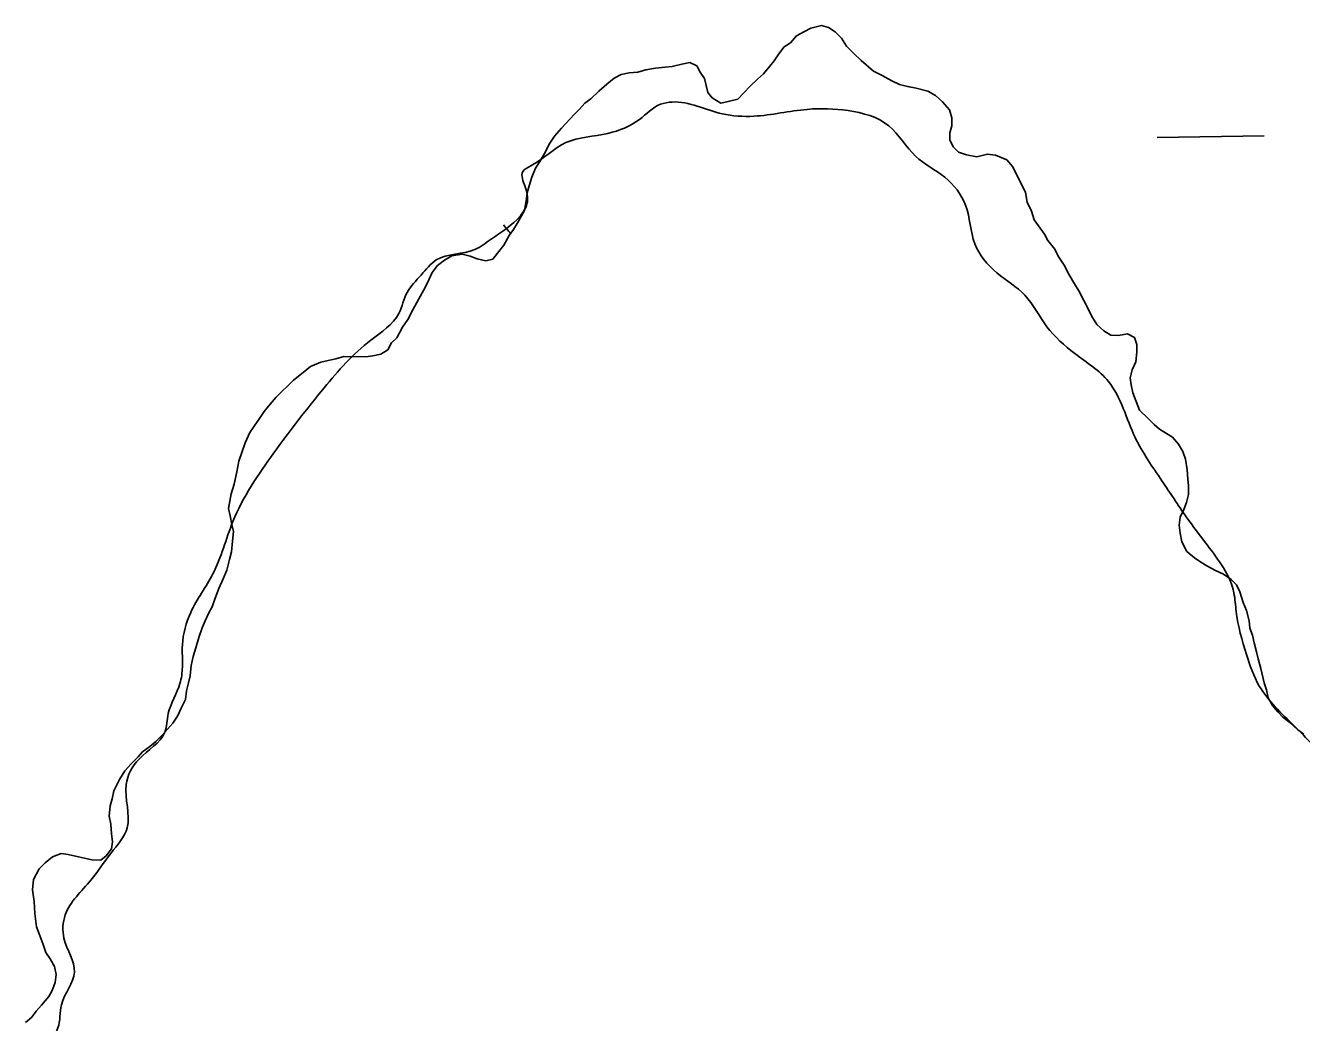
# Model space of a CAD drawing. Extents: x 3855477 to 3893699, y 299188 to 325115.
# Drawn here: x 3890885.5 to 3891266.6, y 306838.8 to 307136.7 of the extents above; entities that cross this region are included whole.
import ezdxf

# ---------------------------------------------------------------- set-up
doc = ezdxf.new("R2010")
doc.units = 0
doc.layers.add('V-RIVR-EDGE', color=7, linetype='Continuous')
doc.layers.add('V-WETL-SWMP', color=7, linetype='Continuous')

msp = doc.modelspace()

# ---------------------------------------------------------------- linework, layer by layer
at = {"layer": 'V-RIVR-EDGE'}
msp.add_spline([(3891087.23, 306092.11), (3891100.81, 306093.47), (3891105.68, 306092.07), (3891117.85, 306086.12), (3891122.02, 306085.07), (3891127.95, 306089.23), (3891135.96, 306091.3), (3891139.45, 306094.07), (3891143.99, 306102.76), (3891152.71, 306108.66), (3891171.19, 306122.19), (3891180.61, 306128.09), (3891181.66, 306132.61), (3891179.59, 306137.83), (3891179.94, 306139.23), (3891184.47, 306142), (3891200.85, 306148.23), (3891214.09, 306155.15), (3891220.01, 306156.53), (3891233.59, 306158.24), (3891244.39, 306159.6), (3891252.75, 306160.63), (3891252.76, 306166.2), (3891255.9, 306168.63), (3891258.68, 306168.62), (3891260.06, 306162.35), (3891262.5, 306162.34), (3891266.68, 306164.42), (3891277.84, 306172.05), (3891277.84, 306173.45), (3891277.51, 306182.15), (3891277.88, 306188.41), (3891280.33, 306193.28), (3891285.57, 306201.28), (3891286.28, 306206.84), (3891285.24, 306210.67), (3891273.78, 306219.75), (3891268.23, 306227.08), (3891265.11, 306233.7), (3891263.39, 306243.8), (3891263.08, 306255.29), (3891262.4, 306263.99), (3891260.33, 306272.7), (3891255.47, 306278.63), (3891247.48, 306283.87), (3891243.65, 306284.23), (3891234.61, 306286.34), (3891236, 306287.73), (3891240.54, 306293.29), (3891240.55, 306297.81), (3891239.54, 306311.04), (3891239.55, 306315.22), (3891243.4, 306322.87), (3891245.16, 306328.78), (3891245.17, 306332.96), (3891244.48, 306338.88), (3891242.06, 306345.85), (3891241.73, 306351.76), (3891244.89, 306361.16), (3891249.08, 306367.06), (3891253.26, 306368.79), (3891261.61, 306367.38), (3891272.05, 306364.22), (3891276.23, 306365.6), (3891277.97, 306368.38), (3891282.85, 306370.46), (3891291.22, 306374.27), (3891298.9, 306382.95), (3891303.44, 306391.99), (3891306.26, 306402.78), (3891304.54, 306414.27), (3891306.32, 306428.88), (3891307.41, 306448.37), (3891307.46, 306467.87), (3891307.49, 306479.01), (3891307.51, 306489.45), (3891307.19, 306497.81), (3891303.04, 306508.61), (3891298.17, 306513.14), (3891290.87, 306517.34), (3891286.35, 306516.31), (3891282.87, 306516.31), (3891276.61, 306518.77), (3891273.13, 306522.6), (3891269.31, 306523.31), (3891262.35, 306523.33), (3891256.08, 306522.65), (3891254.34, 306521.95), (3891248.77, 306523.36), (3891244.6, 306527.55), (3891242.53, 306533.82), (3891245.67, 306538.34), (3891245.69, 306543.91), (3891245, 306548.09), (3891242.92, 306549.48), (3891233.52, 306551.25), (3891230.39, 306551.6), (3891229.35, 306554.39), (3891225.2, 306563.1), (3891220.69, 306569.03), (3891218.6, 306570.08), (3891213.72, 306569.05), (3891211.63, 306568.71), (3891209.9, 306571.15), (3891208.17, 306574.28), (3891204.35, 306578.82), (3891197.38, 306577.44), (3891190.76, 306572.24), (3891186.57, 306569.46), (3891181.35, 306569.48), (3891177.88, 306572.62), (3891173.36, 306576.11), (3891163.97, 306578.92), (3891158.42, 306585.55), (3891158.08, 306590.77), (3891156, 306594.95), (3891152.88, 306597.05), (3891150.09, 306596.01), (3891145.9, 306592.54), (3891138.94, 306592.21), (3891134.42, 306594.31), (3891132.34, 306597.45), (3891134.09, 306602.32), (3891134.45, 306606.84), (3891132.02, 306610.33), (3891127.5, 306612.43), (3891125.41, 306611.74), (3891121.57, 306606.52), (3891117.04, 306604.1), (3891106.6, 306604.12), (3891101.73, 306607.62), (3891100.01, 306614.24), (3891100.37, 306618.76), (3891102.12, 306623.28), (3891101.43, 306627.81), (3891095.88, 306636.18), (3891093.45, 306638.27), (3891087.89, 306640.37), (3891083.72, 306642.82), (3891080.24, 306645.61), (3891077.81, 306649.45), (3891079.57, 306657.1), (3891080.99, 306667.19), (3891078.56, 306670.33), (3891074.39, 306671.74), (3891067.78, 306674.54), (3891057.69, 306675.95), (3891050.04, 306678.76), (3891043.78, 306683.3), (3891041.02, 306690.62), (3891038.25, 306695.84), (3891034.77, 306697.25), (3891025.37, 306695.53), (3891014.92, 306694.86), (3891008.31, 306696.61), (3891003.79, 306699.76), (3890999.63, 306704.64), (3890996.17, 306712.31), (3890994.43, 306713.71), (3890990.6, 306714.41), (3890985.73, 306714.08), (3890982.25, 306717.22), (3890978.79, 306722.8), (3890972.19, 306729.77), (3890968.72, 306734.66), (3890965.94, 306734.66), (3890963.14, 306729.1), (3890959.31, 306728.76), (3890949.56, 306729.48), (3890944.35, 306732.28), (3890944.01, 306735.76), (3890940.21, 306748.65), (3890939.53, 306754.92), (3890938.16, 306764.32), (3890935.04, 306769.55), (3890929.84, 306775.83), (3890929.84, 306778.26), (3890934.72, 306782.08), (3890938.91, 306786.94), (3890938.92, 306789.38), (3890936.49, 306792.52), (3890931.27, 306792.88), (3890928.84, 306796.02), (3890923.97, 306797.42), (3890917.71, 306797.79), (3890906.22, 306798.51), (3890898.21, 306796.79), (3890897.52, 306798.53), (3890895.44, 306802.72), (3890894.41, 306808.64), (3890892, 306819.43), (3890889.93, 306827.1), (3890891.33, 306831.27), (3890895.18, 306837.18), (3890896.24, 306844.14), (3890900.09, 306853.88), (3890896.98, 306863.98), (3890897.35, 306870.94), (3890905.03, 306881.36), (3890910.97, 306889.36), (3890915.86, 306897), (3890915.55, 306909.88), (3890919.39, 306917.53), (3890927.07, 306925.52), (3890928.13, 306931.09), (3890931.63, 306940.13), (3890932.34, 306945), (3890932.36, 306951.61), (3890934.82, 306961.35), (3890941.46, 306972.83), (3890947.42, 306988.48), (3890959.65, 307008.98), (3890974.67, 307028.44), (3890988.63, 307042.68), (3890997, 307050.66), (3890999.46, 307056.92), (3891003.65, 307062.13), (3891008.18, 307066.65), (3891019.68, 307069.75), (3891024.56, 307072.87), (3891033.28, 307079.81), (3891035.38, 307083.99), (3891034.69, 307088.51), (3891034.01, 307093.04), (3891036.45, 307094.77), (3891046.91, 307101.71), (3891059.45, 307104.46), (3891068.86, 307108.62), (3891075.13, 307113.13), (3891078.61, 307113.82), (3891093.57, 307110.3), (3891102.97, 307109.58), (3891118.99, 307111.63), (3891131.17, 307111.25), (3891143.34, 307106.69), (3891151.33, 307097.62), (3891160.02, 307091.34), (3891166.26, 307082.97), (3891169.02, 307071.47), (3891175.61, 307062.75), (3891183.95, 307056.12), (3891190.54, 307046.7), (3891198.87, 307038.68), (3891208.95, 307030.3), (3891216.91, 307013.57), (3891224.89, 307000.67), (3891232.17, 306989.86), (3891238.41, 306981.49), (3891246.39, 306967.2), (3891247.07, 306961.63), (3891250.17, 306948.74), (3891253.98, 306939.33), (3891264.39, 306927.47), (3891275.15, 306916.3), (3891284.18, 306907.58), (3891294.61, 306900.59), (3891309.21, 306894.64), (3891312.68, 306890.8), (3891315.45, 306884.53), (3891321.71, 306878.59), (3891324.48, 306874.76), (3891329.32, 306860.82), (3891340.76, 306841.3), (3891353.6, 306825.95), (3891367.51, 306819.65), (3891377.24, 306813.36), (3891385.23, 306804.99), (3891399.13, 306796.95), (3891414.43, 306791.69), (3891422.09, 306791.67), (3891422.79, 306793.06), (3891424.91, 306803.84), (3891430.17, 306821.24), (3891434.37, 306828.88), (3891445.88, 306838.6), (3891454.25, 306846.24), (3891462.61, 306848.31), (3891489.07, 306848.24), (3891498.81, 306847.17), (3891504.72, 306841.59), (3891510.95, 306830.09), (3891522.04, 306807.09), (3891524.46, 306802.55), (3891527.94, 306800.8), (3891532.11, 306800.79), (3891536.99, 306800.09), (3891540.46, 306797.99), (3891544.97, 306792.76), (3891550.53, 306787.17), (3891555.39, 306782.29), (3891558.51, 306774.97), (3891558.14, 306766.62), (3891554.6, 306741.91), (3891557, 306730.42), (3891561.51, 306721.7), (3891568.1, 306712.29), (3891570.41, 306710.6)], degree=3, dxfattribs=at)
at = {"layer": 'V-WETL-SWMP'}
for p, q in [((3891115.79, 307133.63), (3891118.17, 307134.91)), ((3891118.17, 307134.91), (3891120.02, 307135.93)), ((3891120.02, 307135.93), (3891123.18, 307136.68)), ((3891123.18, 307136.68), (3891125.27, 307136.12)), ((3891125.27, 307136.12), (3891127.35, 307134.78)), ((3891127.35, 307134.78), (3891129.16, 307132.92)), ((3891112.06, 307130.27), (3891113.92, 307131.55)), ((3891113.92, 307131.55), (3891115.79, 307133.63)), ((3891129.16, 307132.92), (3891130.71, 307130.53)), ((3891109.12, 307126.11), (3891110.46, 307128.19)), ((3891110.46, 307128.19), (3891112.06, 307130.27)), ((3891130.71, 307130.53), (3891132.78, 307128.41)), ((3891132.78, 307128.41), (3891135.11, 307126.27)), ((3891068.38, 307122.73), (3891070.76, 307123.48)), ((3891070.76, 307123.48), (3891073.65, 307123.97)), ((3891073.65, 307123.97), (3891076.54, 307124.19)), ((3891076.54, 307124.19), (3891078.65, 307124.42)), ((3891078.65, 307124.42), (3891081.54, 307125.17)), ((3891081.54, 307125.17), (3891083.91, 307125.66)), ((3891083.91, 307125.66), (3891086, 307124.59)), ((3891086, 307124.59), (3891087.02, 307122.73)), ((3891105.92, 307122.21), (3891107.79, 307124.55)), ((3891107.79, 307124.55), (3891109.12, 307126.11)), ((3891135.11, 307126.27), (3891138.74, 307123.07)), ((3891059.15, 307119.18), (3891061.27, 307120.99)), ((3891061.27, 307120.99), (3891063.39, 307122.01)), ((3891063.39, 307122.01), (3891065.76, 307122.5)), ((3891065.76, 307122.5), (3891068.38, 307122.73)), ((3891087.02, 307122.73), (3891088.31, 307120.88)), ((3891088.31, 307120.88), (3891089.3, 307116.66)), ((3891101.93, 307118.59), (3891104.06, 307120.66)), ((3891104.06, 307120.66), (3891105.92, 307122.21)), ((3891138.74, 307123.07), (3891141.35, 307121.73)), ((3891141.35, 307121.73), (3891144.21, 307120.11)), ((3891144.21, 307120.11), (3891146.56, 307119.03)), ((3891054.36, 307114.78), (3891056.76, 307117.11)), ((3891056.76, 307117.11), (3891059.15, 307119.18)), ((3891089.3, 307116.66), (3891090.59, 307115.07)), ((3891098.2, 307114.71), (3891100.06, 307116.52)), ((3891100.06, 307116.52), (3891101.93, 307118.59)), ((3891146.56, 307119.03), (3891148.92, 307118.47)), ((3891148.92, 307118.47), (3891151.53, 307117.91)), ((3891151.53, 307117.91), (3891154.93, 307117.08)), ((3891154.93, 307117.08), (3891157.28, 307115.73)), ((3891157.28, 307115.73), (3891159.35, 307113.87)), ((3891050.91, 307111.68), (3891052.51, 307113.49)), ((3891052.51, 307113.49), (3891054.36, 307114.78)), ((3891090.59, 307115.07), (3891093.2, 307113.46)), ((3891093.2, 307113.46), (3891095.3, 307113.96)), ((3891095.3, 307113.96), (3891098.2, 307114.71)), ((3891159.35, 307113.87), (3891161.42, 307111.47)), ((3891045.58, 307105.98), (3891049.31, 307110.13)), ((3891049.31, 307110.13), (3891050.91, 307111.68)), ((3891161.42, 307111.47), (3891162.17, 307109.1)), ((3891162.17, 307109.1), (3891162.14, 307106.74)), ((3891043.45, 307103.64), (3891045.58, 307105.98)), ((3891161.59, 307104.65), (3891161.56, 307102.55)), ((3891162.14, 307106.74), (3891161.59, 307104.65)), ((3891040.49, 307098.43), (3891042.11, 307101.56)), ((3891042.11, 307101.56), (3891043.45, 307103.64)), ((3891161.56, 307102.55), (3891162.58, 307100.43)), ((3891223.44, 307103.21), (3891255.44, 307103.74)), ((3891039.14, 307096.09), (3891040.49, 307098.43)), ((3891162.58, 307100.43), (3891164.13, 307098.84)), ((3891164.13, 307098.84), (3891166.49, 307098.02)), ((3891166.49, 307098.02), (3891169.63, 307097.45)), ((3891169.63, 307097.45), (3891172.79, 307098.19)), ((3891172.79, 307098.19), (3891175.15, 307097.9)), ((3891175.15, 307097.9), (3891178.54, 307096.54)), ((3891036.72, 307091.4), (3891037.8, 307094.01)), ((3891037.8, 307094.01), (3891039.14, 307096.09)), ((3891178.54, 307096.54), (3891180.35, 307094.41)), ((3891180.35, 307094.41), (3891181.63, 307091.77)), ((3891035.89, 307088.78), (3891036.72, 307091.4)), ((3891181.63, 307091.77), (3891183.16, 307088.86)), ((3891035.04, 307084.33), (3891035.34, 307086.69)), ((3891035.34, 307086.69), (3891035.89, 307088.78)), ((3891183.16, 307088.86), (3891184.18, 307086.75)), ((3891184.18, 307086.75), (3891184.67, 307083.86)), ((3891032.33, 307077.55), (3891034.48, 307081.45)), ((3891034.48, 307081.45), (3891035.04, 307084.33)), ((3891184.67, 307083.86), (3891185.94, 307081.21)), ((3891185.94, 307081.21), (3891186.69, 307078.58)), ((3891186.69, 307078.58), (3891189.79, 307074.33)), ((3891028.3, 307071.04), (3891029.91, 307073.9)), ((3891029.91, 307073.9), (3891031.25, 307075.72)), ((3891031.25, 307075.72), (3891032.33, 307077.55)), ((3891189.79, 307074.33), (3891190.81, 307072.48)), ((3891026.43, 307068.7), (3891028.3, 307071.04)), ((3891190.81, 307072.48), (3891192.87, 307069.83)), ((3891008.53, 307065.01), (3891010.65, 307066.55)), ((3891010.65, 307066.55), (3891012.77, 307067.84)), ((3891012.77, 307067.84), (3891015.92, 307068.32)), ((3891015.92, 307068.32), (3891018.28, 307067.76)), ((3891018.28, 307067.76), (3891020.37, 307066.95)), ((3891020.37, 307066.95), (3891022.98, 307066.39)), ((3891022.98, 307066.39), (3891025.09, 307066.88)), ((3891025.09, 307066.88), (3891026.43, 307068.7)), ((3891192.87, 307069.83), (3891193.9, 307067.72)), ((3891193.9, 307067.72), (3891195.7, 307065.07)), ((3891005.57, 307059.8), (3891006.92, 307062.93)), ((3891006.92, 307062.93), (3891008.53, 307065.01)), ((3891195.7, 307065.07), (3891197.23, 307062.16)), ((3891004.49, 307057.71), (3891005.57, 307059.8)), ((3891197.23, 307062.16), (3891198.77, 307059.51)), ((3891198.77, 307059.51), (3891200.05, 307057.39)), ((3891001.26, 307051.98), (3891004.49, 307057.71)), ((3891200.05, 307057.39), (3891201.59, 307054.48)), ((3890999.64, 307048.86), (3891001.26, 307051.98)), ((3891201.59, 307054.48), (3891202.61, 307052.63)), ((3891202.61, 307052.63), (3891203.89, 307049.99)), ((3890998.04, 307046.51), (3890999.64, 307048.86)), ((3891203.89, 307049.99), (3891205.43, 307047.34)), ((3891205.43, 307047.34), (3891207.5, 307045.48)), ((3890994.82, 307041.83), (3890996.42, 307043.39)), ((3890996.42, 307043.39), (3890998.04, 307046.51)), ((3891207.5, 307045.48), (3891209.59, 307044.14)), ((3891209.59, 307044.14), (3891211.95, 307044.1)), ((3891211.95, 307044.1), (3891214.58, 307044.59)), ((3891214.58, 307044.59), (3891216.66, 307043.51)), ((3891216.66, 307043.51), (3891217.42, 307041.4)), ((3890991.63, 307038.47), (3890993.74, 307039.75)), ((3890993.74, 307039.75), (3890994.82, 307041.83)), ((3891217.42, 307041.4), (3891217.39, 307039.04)), ((3890970.57, 307034.82), (3890973.74, 307036.09)), ((3890973.74, 307036.09), (3890975.85, 307036.58)), ((3890975.85, 307036.58), (3890978.22, 307037.07)), ((3890978.22, 307037.07), (3890980.59, 307037.83)), ((3890980.59, 307037.83), (3890987.15, 307037.74)), ((3890987.15, 307037.74), (3890989.26, 307037.97)), ((3890989.26, 307037.97), (3890991.63, 307038.47)), ((3891217.09, 307036.16), (3891216.01, 307033.81)), ((3891217.39, 307039.04), (3891217.09, 307036.16)), ((3890965.53, 307030.69), (3890968.45, 307033.01)), ((3890968.45, 307033.01), (3890970.57, 307034.82)), ((3891216.01, 307033.81), (3891215.45, 307031.46)), ((3890960.21, 307025.51), (3890965.53, 307030.69)), ((3891215.45, 307031.46), (3891215.68, 307029.35)), ((3891215.68, 307029.35), (3891216.17, 307026.98)), ((3890958.07, 307022.91), (3890960.21, 307025.51)), ((3891216.17, 307026.98), (3891218.2, 307021.71)), ((3890955.4, 307019.27), (3890956.74, 307021.36)), ((3890956.74, 307021.36), (3890958.07, 307022.91)), ((3891218.2, 307021.71), (3891220.79, 307019.31)), ((3890952.45, 307015.11), (3890953.79, 307016.93)), ((3890953.79, 307016.93), (3890955.4, 307019.27)), ((3891220.79, 307019.31), (3891222.61, 307017.44)), ((3891222.61, 307017.44), (3891224.16, 307016.11)), ((3890951.1, 307011.98), (3890952.45, 307015.11)), ((3891224.16, 307016.11), (3891226.25, 307014.77)), ((3891226.25, 307014.77), (3891228.07, 307013.69)), ((3891228.07, 307013.69), (3891229.88, 307011.57)), ((3890949.19, 307006.5), (3890951.1, 307011.98)), ((3891229.88, 307011.57), (3891231.16, 307009.45)), ((3891231.16, 307009.45), (3891231.91, 307007.08)), ((3890948.62, 307003.35), (3890949.19, 307006.5)), ((3891231.91, 307007.08), (3891232.4, 307003.92)), ((3890947.78, 306999.69), (3890948.62, 307003.35)), ((3891232.4, 307003.92), (3891232.62, 307001.29)), ((3890946.95, 306996.81), (3890947.78, 306999.69)), ((3891232.62, 307001.29), (3891232.86, 306999.19)), ((3891232.86, 306999.19), (3891232.82, 306996.57)), ((3890946.14, 306992.35), (3890946.95, 306996.81)), ((3891232.26, 306994.21), (3891231.45, 306992.12)), ((3891232.82, 306996.57), (3891232.26, 306994.21)), ((3890946.64, 306990.24), (3890946.14, 306992.35)), ((3890947.12, 306987.61), (3890946.64, 306990.24)), ((3891231.45, 306992.12), (3891230.36, 306989.78)), ((3890947.62, 306985.5), (3890947.12, 306987.61)), ((3891230.36, 306989.78), (3891230.07, 306987.42)), ((3891230.07, 306987.42), (3891230.3, 306985.05)), ((3890947.01, 306979.47), (3890947.32, 306982.62)), ((3890947.32, 306982.62), (3890947.62, 306985.5)), ((3891230.3, 306985.05), (3891230.79, 306982.42)), ((3891230.79, 306982.42), (3891232.32, 306979.51)), ((3890946.45, 306977.12), (3890947.01, 306979.47)), ((3891232.32, 306979.51), (3891234.66, 306977.64)), ((3890945.62, 306973.98), (3890946.45, 306977.12)), ((3891234.66, 306977.64), (3891236.48, 306976.3)), ((3891236.48, 306976.3), (3891238.3, 306975.23)), ((3891238.3, 306975.23), (3891240.91, 306973.88)), ((3890943.19, 306968.5), (3890944.54, 306971.37)), ((3890944.54, 306971.37), (3890945.62, 306973.98)), ((3891240.91, 306973.88), (3891243.26, 306972.8)), ((3891243.26, 306972.8), (3891245.6, 306971.19)), ((3891245.6, 306971.19), (3891247.15, 306969.59)), ((3890942.1, 306965.63), (3890943.19, 306968.5)), ((3891247.15, 306969.59), (3891248.17, 306967.48)), ((3891248.17, 306967.48), (3891249.18, 306964.32)), ((3890941.27, 306963.01), (3890942.1, 306965.63)), ((3891249.18, 306964.32), (3891250.2, 306961.94)), ((3890939.12, 306958.84), (3890940.2, 306961.19)), ((3890940.2, 306961.19), (3890941.27, 306963.01)), ((3891250.2, 306961.94), (3891250.94, 306958.78)), ((3890937.21, 306953.88), (3890938.3, 306956.75)), ((3890938.3, 306956.75), (3890939.12, 306958.84)), ((3891250.94, 306958.78), (3891251.17, 306956.68)), ((3891251.17, 306956.68), (3891251.93, 306954.57)), ((3890936.38, 306950.74), (3890937.21, 306953.88)), ((3891251.93, 306954.57), (3891252.42, 306952.2)), ((3891252.42, 306952.2), (3891253.18, 306949.56)), ((3890935, 306945.51), (3890935.56, 306948.13)), ((3890935.56, 306948.13), (3890936.38, 306950.74)), ((3891253.18, 306949.56), (3891253.67, 306947.45)), ((3890934.69, 306942.37), (3890935, 306945.51)), ((3891253.67, 306947.45), (3891254.42, 306944.56)), ((3891254.42, 306944.56), (3891255.41, 306940.34)), ((3890934.14, 306940.27), (3890934.69, 306942.37)), ((3890933.28, 306935.3), (3890933.58, 306937.92)), ((3890933.58, 306937.92), (3890934.14, 306940.27)), ((3891255.41, 306940.34), (3891256.17, 306938.23)), ((3891256.17, 306938.23), (3891256.66, 306935.86)), ((3890931.93, 306932.69), (3890933.28, 306935.3)), ((3891256.66, 306935.86), (3891257.94, 306933.48)), ((3891257.94, 306933.48), (3891259.49, 306931.62)), ((3890929.51, 306928.26), (3890930.85, 306930.34)), ((3890930.85, 306930.34), (3890931.93, 306932.69)), ((3891259.49, 306931.62), (3891261.05, 306930.03)), ((3891261.05, 306930.03), (3891263.12, 306928.42)), ((3890926.31, 306924.63), (3890929.51, 306928.26)), ((3891263.12, 306928.42), (3891265.46, 306926.29)), ((3891265.46, 306926.29), (3891267.28, 306924.95)), ((3890922.59, 306921.27), (3890924.45, 306922.82)), ((3890924.45, 306922.82), (3890926.31, 306924.63)), ((3890917, 306916.1), (3890919.13, 306918.17)), ((3890919.13, 306918.17), (3890920.47, 306919.72)), ((3890920.47, 306919.72), (3890922.59, 306921.27)), ((3890913.53, 306911.42), (3890915.14, 306914.02)), ((3890915.14, 306914.02), (3890917, 306916.1)), ((3890911.91, 306908.03), (3890913.53, 306911.42)), ((3890911.35, 306905.67), (3890911.91, 306908.03)), ((3890910.49, 306900.43), (3890910.79, 306903.58)), ((3890910.79, 306903.58), (3890911.35, 306905.67)), ((3890910.98, 306898.06), (3890910.49, 306900.43)), ((3890911.2, 306895.17), (3890910.98, 306898.06)), ((3890911.43, 306892.81), (3890911.2, 306895.17)), ((3890911.14, 306890.71), (3890911.43, 306892.81)), ((3890891.4, 306886.52), (3890893.52, 306888.33)), ((3890893.52, 306888.33), (3890896.16, 306889.34)), ((3890896.16, 306889.34), (3890898.26, 306889.05)), ((3890898.26, 306889.05), (3890905.32, 306887.38)), ((3890905.32, 306887.38), (3890907.95, 306887.34)), ((3890907.95, 306887.34), (3890909.54, 306888.63)), ((3890909.54, 306888.63), (3890911.14, 306890.71)), ((3890887.92, 306881.58), (3890889.54, 306884.71)), ((3890889.54, 306884.71), (3890891.4, 306886.52)), ((3890887.61, 306878.43), (3890887.92, 306881.58)), ((3890888.09, 306875.02), (3890887.61, 306878.43)), ((3890888.3, 306871.34), (3890888.09, 306875.02)), ((3890888.77, 306867.39), (3890888.3, 306871.34)), ((3890889.53, 306865.28), (3890888.77, 306867.39)), ((3890890.8, 306862.12), (3890889.53, 306865.28)), ((3890891.56, 306859.74), (3890890.8, 306862.12)), ((3890892.84, 306857.89), (3890891.56, 306859.74)), ((3890894.12, 306855.51), (3890892.84, 306857.89)), ((3890894.61, 306853.14), (3890894.12, 306855.51)), ((3890894.32, 306850.78), (3890894.61, 306853.14)), ((3890893.5, 306848.43), (3890894.32, 306850.78)), ((3890890.29, 306844.01), (3890892.43, 306846.61)), ((3890892.43, 306846.61), (3890893.5, 306848.43)), ((3890887.35, 306840.37), (3890888.69, 306842.19)), ((3890888.69, 306842.19), (3890890.29, 306844.01)), ((3890885.49, 306838.83), (3890887.35, 306840.37))]:
    msp.add_line(p, q, dxfattribs=at)
msp.add_arc((3891001.92, 307053.64), 35.25, 36.2493, 41.7052, dxfattribs=at)

doc.saveas('drawing.dxf')
